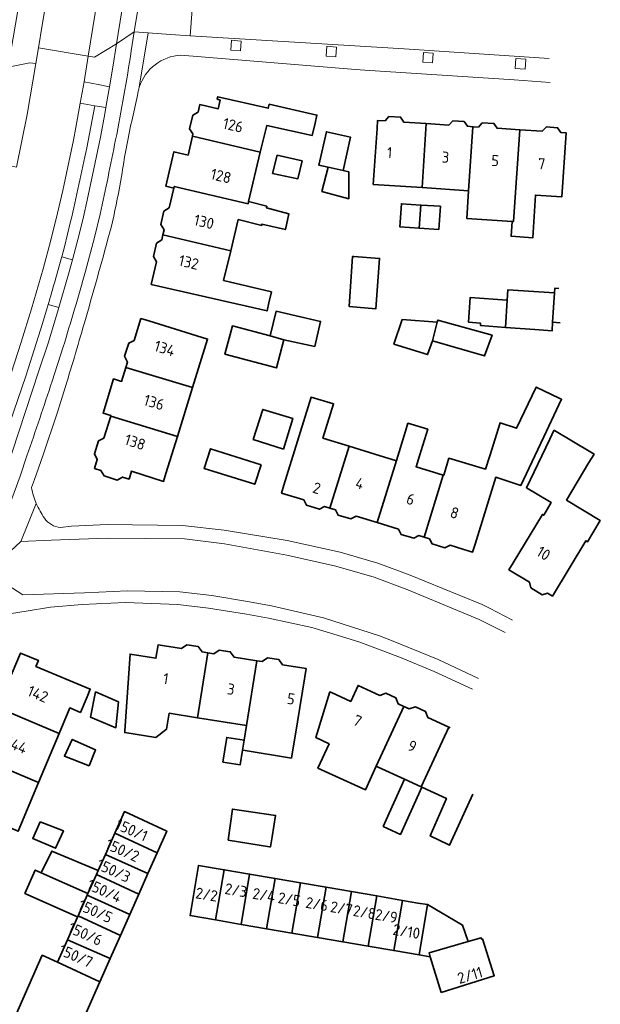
# Model space of a CAD drawing. Extents: x 152761 to 155748, y 459947 to 462743.
# Tile 261 of 262: x 155329 to 155400, y 461933 to 462053. Entities that reach past the tile are written whole.
import ezdxf
from ezdxf.enums import TextEntityAlignment as Align

# ---------------------------------------------------------------- set-up
doc = ezdxf.new("R2010")
doc.units = 0
doc.header["$LTSCALE"] = 0.75
for name, color, linetype, lineweight in [('B-RO-GR-GROENVOORZIENING-GV', 251, 'CONTINUOUS', 18), ('B-RO-OG-BEBOUWING-GV', 6, 'CONTINUOUS', 35), ('B-RO-OG-BEBOUWING-T18', 1, 'CONTINUOUS', 18), ('B-RO-OG-TERREIN_CULTUURSCHEIDING-GV', 251, 'CONTINUOUS', 18), ('B-RO-VH-VERHARDING_ASFALT-GV', 251, 'CONTINUOUS', 18), ('B-RO-VH-VERHARDING_BETONSTRAATSTEEN-GV', 251, 'CONTINUOUS', 18), ('B-RO-VH-VERHARDING_GRASBETONSTEEN-GV', 251, 'CONTINUOUS', 18), ('B-RO-VH-VERHARDING_STRAATBAKSTEEN-GV', 251, 'CONTINUOUS', 18), ('B-RO-VH-VERHARDING_TEGEL-GV', 251, 'CONTINUOUS', 18)]:
    doc.layers.add(name, color=color, linetype=linetype, lineweight=lineweight)
doc.styles.add('NLCS-ISO-M200-T18', font='NLCS-ISO.ttf', dxfattribs={"height": 0.36})

msp = doc.modelspace()

# ---------------------------------------------------------------- linework, layer by layer
at = {"layer": 'B-RO-GR-GROENVOORZIENING-GV', "flags": 128}
for points in [[(155355.876, 462050.592), (155354.678, 462050.675), (155354.595, 462049.477), (155355.793, 462049.395)], [(155367.512, 462049.86), (155366.315, 462049.943), (155366.232, 462048.746), (155367.429, 462048.663)], [(155379.324, 462049.119), (155378.127, 462049.201), (155378.044, 462048.004), (155379.241, 462047.921)], [(155390.615, 462048.36), (155389.418, 462048.443), (155389.335, 462047.245), (155390.532, 462047.163)]]:
    msp.add_lwpolyline(points, close=True, dxfattribs=at)
at = {"layer": 'B-RO-OG-BEBOUWING-GV', "flags": 128}
for points in [[(155364.895, 462040.582), (155365.117, 462041.557), (155359.299, 462042.884), (155359.187, 462042.39), (155353.007, 462043.797), (155352.928, 462043.491), (155353.304, 462043.393), (155353.06, 462042.315), (155350.816, 462042.826), (155350.605, 462041.922), (155349.956, 462041.535), (155349.576, 462039.879), (155349.99, 462039.275), (155349.917, 462038.964), (155358.212, 462037.016), (155358.99, 462040.281), (155364.535, 462039.074), (155364.55, 462039.071)], [(155377.948, 462032.705), (155378.468, 462040.518), (155375.718, 462040.701), (155375.335, 462041.302), (155373.905, 462041.394), (155373.444, 462040.852), (155372.522, 462040.913), (155372.456, 462039.915), (155372.002, 462033.095)], [(155377.948, 462032.705), (155383.642, 462032.332), (155384.161, 462040.139), (155383.496, 462040.183), (155383.081, 462040.773), (155381.727, 462040.863), (155381.217, 462040.335), (155378.468, 462040.518)], [(155388.935, 462028.588), (155389.127, 462028.575), (155389.871, 462039.759), (155387.112, 462039.943), (155386.72, 462040.546), (155385.295, 462040.625), (155384.827, 462040.095), (155384.161, 462040.139), (155383.642, 462032.332), (155383.417, 462028.955)], [(155366.478, 462035.189), (155368.326, 462034.778), (155369.229, 462038.844), (155366.28, 462039.522), (155365.359, 462035.437)], [(155388.935, 462028.588), (155388.814, 462026.768), (155391.462, 462026.578), (155391.791, 462031.798), (155395.037, 462031.585), (155395.555, 462039.381), (155394.898, 462039.425), (155394.509, 462040.017), (155393.126, 462040.103), (155392.629, 462039.576), (155389.871, 462039.759), (155389.127, 462028.575)], [(155358.212, 462037.016), (155349.917, 462038.964), (155349.385, 462036.679), (155347.669, 462037.083), (155346.683, 462032.869), (155347.659, 462032.64), (155347.71, 462032.856), (155356.718, 462030.74), (155356.778, 462030.993)], [(155363.334, 462035.991), (155360.257, 462036.658), (155359.705, 462034.444), (155362.791, 462033.784)], [(155368.326, 462034.778), (155366.478, 462035.189), (155365.735, 462032.234), (155369.004, 462031.358), (155369.019, 462034.625)], [(155359.008, 462030.462), (155356.778, 462030.993), (155356.718, 462030.74), (155347.71, 462032.856), (155347.659, 462032.64), (155347.096, 462030.242), (155346.442, 462029.839), (155346.069, 462028.199), (155346.465, 462027.556), (155346.321, 462026.945), (155354.602, 462025), (155355.52, 462028.808), (155358.394, 462028.096), (155358.408, 462028.255), (155361.275, 462027.588), (155361.692, 462029.506), (155358.952, 462030.247)], [(155377.619, 462027.767), (155377.807, 462030.583), (155375.426, 462030.741), (155375.239, 462027.925)], [(155377.807, 462030.583), (155377.619, 462027.767), (155380, 462027.609), (155380.188, 462030.424)], [(155359.253, 462018.639), (155359.561, 462019.987), (155353.733, 462021.39), (155354.602, 462025), (155346.321, 462026.945), (155346.178, 462026.334), (155345.536, 462025.928), (155345.158, 462024.291), (155345.549, 462023.656), (155344.901, 462020.897), (155359.03, 462017.664)], [(155369.61, 462024.305), (155369.476, 462024.314), (155369.059, 462018.189), (155372.308, 462017.913), (155372.774, 462024.061)], [(155388.354, 462018.957), (155388.13, 462015.66), (155391.722, 462015.382), (155393.82, 462015.22), (155393.89, 462016.285), (155394.125, 462019.871), (155388.441, 462020.242)], [(155388.13, 462015.66), (155388.354, 462018.957), (155383.831, 462019.302), (155383.614, 462016.302), (155385.101, 462016.167), (155385.074, 462015.897)], [(155344.588, 462016.444), (155343.632, 462016.739), (155342.807, 462014.06), (155342.14, 462013.73), (155341.631, 462012.124), (155341.992, 462011.415), (155341.792, 462010.765), (155349.939, 462008.325), (155351.765, 462014.233)], [(155361.088, 462014.129), (155364.85, 462013.336), (155365.569, 462016.383), (155360.143, 462017.628), (155359.424, 462014.628)], [(155379.812, 462016.293), (155375.541, 462016.618), (155374.523, 462013.622), (155378.622, 462012.347), (155379.217, 462014.023)], [(155361.088, 462014.129), (155359.424, 462014.628), (155354.797, 462015.828), (155353.885, 462012.394), (155360.203, 462010.72)], [(155379.217, 462014.023), (155385.568, 462012.184), (155386.507, 462014.688), (155379.866, 462016.536), (155379.812, 462016.293)], [(155349.939, 462008.325), (155341.792, 462010.765), (155341.27, 462009.073), (155340.303, 462009.371), (155339.013, 462005.202), (155339.975, 462004.904), (155339.953, 462004.833), (155348.096, 462002.359)], [(155380.55, 461997.642), (155378.213, 461990.068), (155378.849, 461989.872), (155379.171, 461989.233), (155380.751, 461988.755), (155381.371, 461989.094), (155383.721, 461988.369), (155384.127, 461988.244), (155384.421, 461989.199), (155386.941, 461997.365), (155390.025, 461996.367), (155391.739, 462000), (155392.833, 462002.318), (155394.987, 462006.882), (155394.763, 462006.992), (155394.694, 462007.026), (155391.898, 462008.381), (155389.489, 462003.353), (155387.484, 462004.018), (155386.215, 462000), (155385.7, 461998.371), (155381.242, 461999.691), (155380.609, 461997.623)], [(155366.716, 461993.615), (155369.046, 462001.166), (155365.862, 462002.142), (155367.161, 462006.335), (155364.411, 462007.142), (155361.096, 461996.396), (155360.801, 461995.44), (155363.522, 461994.601), (155363.849, 461993.951), (155365.429, 461993.473), (155366.06, 461993.818)], [(155339.953, 462004.833), (155339.125, 462002.155), (155338.463, 462001.809), (155337.957, 462000.212), (155338.311, 461999.521), (155337.981, 461998.454), (155338.761, 461998.21), (155339.131, 461997.529), (155340.727, 461997.03), (155341.398, 461997.386), (155342.183, 461997.141), (155342.472, 461998.097), (155346.393, 461996.865), (155346.693, 461997.819), (155348.096, 462002.359)], [(155361.028, 462000.807), (155362.167, 462004.546), (155358.515, 462005.645), (155357.352, 462001.997)], [(155378.213, 461990.068), (155380.55, 461997.642), (155377.23, 461998.659), (155377.641, 462000), (155378.649, 462003.229), (155376.228, 462003.955), (155375.934, 462003.004), (155374.821, 461999.396), (155372.488, 461991.835), (155375.069, 461991.038), (155375.386, 461990.408), (155376.967, 461989.93), (155377.578, 461990.264)], [(155398.329, 461999.16), (155398.948, 462000.194), (155398.545, 462000.433), (155394.118, 462003.057), (155394.057, 462003.093), (155393.549, 462002.031), (155392.578, 462000), (155390.712, 461996.099), (155393.525, 461994.412), (155393.727, 461994.291), (155392.817, 461992.739), (155392.652, 461992.838), (155389.082, 461986.941), (155388.564, 461986.085), (155391.057, 461984.577), (155391.218, 461983.899), (155392.63, 461983.047), (155393.275, 461983.234), (155393.872, 461982.872), (155397.964, 461989.63), (155398.156, 461989.513), (155399.716, 461992.09), (155395.591, 461994.587)], [(155374.821, 461999.396), (155374.72, 461999.427), (155372.849, 462000), (155369.046, 462001.166), (155366.716, 461993.615), (155367.372, 461993.413), (155367.699, 461992.765), (155369.279, 461992.287), (155369.907, 461992.631), (155372.488, 461991.835)], [(155358.301, 461998.894), (155352.131, 462000.84), (155351.343, 461998.432), (155357.54, 461996.524)], [(155333.651, 461966.124), (155334.95, 461969.226), (155336.25, 461968.681), (155337.054, 461970.599), (155337.441, 461971.521), (155330.817, 461974.297), (155331.119, 461975.018), (155328.926, 461975.931), (155327.355, 461972.188), (155326.649, 461972.484), (155325.584, 461969.94), (155326.287, 461969.645), (155326.134, 461969.279)], [(155347.082, 461968.598), (155350.545, 461968.043), (155351.812, 461975.946), (155351.092, 461976.062), (155350.625, 461976.717), (155349.25, 461976.936), (155348.596, 461976.462), (155345.732, 461976.921), (155345.471, 461975.296), (155342.308, 461975.802), (155341.67, 461966.42), (155341.658, 461966.232), (155345.465, 461965.63), (155346.761, 461966.624)], [(155350.545, 461968.043), (155356.506, 461967.087), (155357.773, 461974.99), (155355.012, 461975.433), (155354.544, 461976.077), (155353.173, 461976.291), (155352.532, 461975.831), (155351.812, 461975.946)], [(155362.035, 461963.091), (155362.749, 461967.544), (155363.63, 461973.038), (155363.789, 461974.026), (155360.935, 461974.483), (155360.462, 461975.136), (155359.09, 461975.349), (155358.441, 461974.883), (155357.773, 461974.99), (155356.506, 461967.087), (155356.517, 461967.085), (155356.231, 461965.303), (155356.033, 461964.067), (155356.124, 461964.059)], [(155340.908, 461969.966), (155338.109, 461971.183), (155337.485, 461968.085), (155340.584, 461966.822)], [(155366.908, 461971.095), (155366.714, 461971.184), (155364.991, 461965.622), (155366.613, 461964.838), (155365.234, 461961.892), (155371.033, 461959.23), (155372.361, 461962.117), (155375.718, 461969.415), (155375.036, 461969.729), (155374.763, 461970.455), (155373.527, 461971.03), (155372.798, 461970.758), (155370.145, 461971.979), (155369.246, 461970.023)], [(155323.621, 461963.293), (155331.144, 461960.135), (155333.651, 461966.124), (155326.134, 461969.279), (155324.923, 461966.394), (155324.205, 461966.696), (155323.135, 461964.152), (155323.855, 461963.85)], [(155377.857, 461959.607), (155381.207, 461966.891), (155378.644, 461968.069), (155378.369, 461968.799), (155377.134, 461969.375), (155376.4, 461969.101), (155375.718, 461969.415), (155372.361, 461962.117), (155372.588, 461962.013), (155375.818, 461960.538)], [(155337.309, 461962.175), (155338.095, 461964.118), (155335.248, 461965.399), (155334.302, 461963.356)], [(155353.621, 461962.625), (155355.747, 461962.284), (155356.033, 461964.067), (155356.231, 461965.303), (155354.105, 461965.643)], [(155331.144, 461960.135), (155323.621, 461963.293), (155323.387, 461962.735), (155322.667, 461963.037), (155321.6, 461960.494), (155322.32, 461960.192), (155321.125, 461957.346), (155322.047, 461956.959), (155328.652, 461954.187), (155328.657, 461954.198)], [(155373.187, 461954.778), (155375.317, 461953.806), (155377.947, 461959.565), (155377.857, 461959.607), (155375.818, 461960.538)], [(155340.446, 461953.948), (155345.62, 461951.573), (155346.791, 461954.212), (155341.619, 461956.589)], [(155359.336, 461952.292), (155359.447, 461952.274), (155359.646, 461953.503), (155360.069, 461956.112), (155354.799, 461956.897), (155354.298, 461953.113)], [(155331.356, 461955.328), (155330.423, 461953.314), (155333.22, 461952.111), (155334.167, 461954.246)], [(155344.498, 461949.045), (155345.62, 461951.573), (155340.446, 461953.948), (155339.294, 461951.355)], [(155338.201, 461948.895), (155338.432, 461949.415), (155332.761, 461951.76), (155331.473, 461949.104), (155337.169, 461946.574)], [(155344.498, 461949.045), (155339.294, 461951.355), (155338.432, 461949.415), (155338.201, 461948.895), (155343.377, 461946.518)], [(155335.958, 461943.85), (155337.092, 461946.4), (155337.169, 461946.574), (155331.473, 461949.104), (155330.741, 461949.441), (155329.469, 461946.609), (155335.59, 461943.859), (155335.9, 461943.72)], [(155352.748, 461943.364), (155353.798, 461949.491), (155350.671, 461950.027), (155349.64, 461943.896)], [(155353.798, 461949.491), (155352.748, 461943.364), (155355.856, 461942.831), (155356.905, 461948.958)], [(155343.377, 461946.518), (155338.201, 461948.895), (155337.169, 461946.574), (155337.092, 461946.4), (155342.269, 461944.022)], [(155358.964, 461942.299), (155360.013, 461948.425), (155356.905, 461948.958), (155355.856, 461942.831)], [(155363.121, 461947.892), (155360.013, 461948.425), (155358.964, 461942.299), (155362.072, 461941.767)], [(155365.18, 461941.234), (155366.229, 461947.358), (155363.121, 461947.892), (155362.072, 461941.767)], [(155369.337, 461946.825), (155366.229, 461947.358), (155365.18, 461941.234), (155368.288, 461940.702)], [(155335.958, 461943.85), (155341.138, 461941.473), (155342.269, 461944.022), (155337.092, 461946.4)], [(155369.337, 461946.825), (155368.288, 461940.702), (155371.396, 461940.169), (155372.445, 461946.292)], [(155372.445, 461946.292), (155371.396, 461940.169), (155374.505, 461939.637), (155375.553, 461945.759)], [(155378.627, 461945.232), (155377.452, 461945.433), (155375.553, 461945.759), (155374.505, 461939.637), (155377.611, 461939.105)], [(155378.959, 461938.874), (155378.818, 461939.341), (155383.587, 461940.726), (155382.878, 461942.737), (155378.627, 461945.232), (155377.611, 461939.105)], [(155334.672, 461940.956), (155339.883, 461938.644), (155341.138, 461941.473), (155335.958, 461943.85), (155335.9, 461943.72)], [(155334.672, 461940.956), (155333.454, 461938.216), (155338.627, 461935.814), (155339.883, 461938.644)], [(155380.275, 461934.531), (155386.773, 461936.559), (155385.319, 461941.042), (155385.222, 461941.015), (155385.173, 461941.186), (155383.587, 461940.726), (155378.818, 461939.341), (155378.959, 461938.874)], [(155333.454, 461938.216), (155331.581, 461939.061), (155327.594, 461930.019), (155334.657, 461926.867), (155338.627, 461935.814)]]:
    msp.add_lwpolyline(points, close=True, dxfattribs=at)
for points in [[(155394.634, 462020.381), (155394.161, 462020.42), (155394.125, 462019.871), (155393.89, 462016.285), (155394.805, 462016.205)], [(155381.385, 461966.809), (155381.207, 461966.891), (155377.857, 461959.607), (155377.947, 461959.565), (155380.934, 461958.201), (155378.954, 461953.614), (155381.147, 461952.553), (155381.296, 461952.481), (155384.165, 461958.717)]]:
    msp.add_lwpolyline(points, dxfattribs=at)
at = {"layer": 'B-RO-OG-TERREIN_CULTUURSCHEIDING-GV', "flags": 128}
for points in [[(155328.951, 462056.248), (155327.43, 462047.396), (155330.062, 462047.921), (155330.821, 462047.833), (155331.133, 462049.75), (155331.588, 462052.539), (155332.007, 462054.925), (155332.145, 462056.045)], [(155334.299, 462025.499), (155333.963, 462024.272), (155335.275, 462023.909), (155335.478, 462024.657), (155336.128, 462027.16), (155336.615, 462029.159), (155337.078, 462031.164), (155337.907, 462035.002), (155338.689, 462038.85), (155339.225, 462041.695), (155339.363, 462042.464), (155337.997, 462042.703), (155337.02, 462037.57)], [(155335.056, 462028.575), (155334.299, 462025.499)]]:
    msp.add_lwpolyline(points, dxfattribs=at)
for points in [[(155338.4, 462045.27), (155339.812, 462044.999), (155340.211, 462047.4), (155340.66, 462050.26), (155337.96, 462048.63), (155337.21, 462048.76), (155336.688, 462045.599)], [(155333.627, 462018.081), (155332.31, 462018.43), (155331.623, 462016.126), (155329.587, 462009.713), (155326.66, 462001.17), (155326.49, 462000.71), (155324.86, 462000), (155324.282, 461999.749), (155324.262, 461999.74), (155323.485, 461997.468), (155322.724, 461995.483), (155325.762, 461994.332), (155327.107, 461997.963), (155331.186, 462010.34), (155332.31, 462013.71), (155333.583, 462017.928)]]:
    msp.add_lwpolyline(points, close=True, dxfattribs=at)
at = {"layer": 'B-RO-OG-TERREIN_CULTUURSCHEIDING-GV'}
msp.add_lwpolyline([(155337.02, 462037.57, -0.0046653), (155335.056, 462028.575)], format="xyb", dxfattribs=at)
at = {"layer": 'B-RO-VH-VERHARDING_ASFALT-GV', "flags": 128}
for points in [[(155333.52, 462065.13), (155333.46, 462064.734), (155333.026, 462061.867), (155332.645, 462059.345), (155332.145, 462056.045), (155332.007, 462054.925), (155331.588, 462052.539), (155331.133, 462049.75), (155337.21, 462048.76), (155339.142, 462060.774), (155339.11, 462060.77), (155339.548, 462063.826), (155339.6, 462064.19), (155340.178, 462068.949), (155333.965, 462069.602)], [(155342.83, 462051.719), (155343.865, 462058.18), (155341.952, 462058.328), (155340.66, 462050.26)]]:
    msp.add_lwpolyline(points, close=True, dxfattribs=at)
for points in [[(155342.46, 462049.39), (155342.83, 462051.719), (155340.66, 462050.26), (155340.211, 462047.4), (155339.812, 462044.999), (155339.737, 462044.545), (155339.363, 462042.464), (155339.225, 462041.695), (155338.689, 462038.85), (155337.907, 462035.002), (155337.078, 462031.164), (155336.615, 462029.159), (155336.128, 462027.16), (155335.478, 462024.657), (155335.275, 462023.909), (155334.8, 462022.162), (155333.627, 462018.081), (155333.583, 462017.928), (155332.31, 462013.71), (155331.186, 462010.34), (155327.107, 461997.963)], [(155327.395, 462008.811), (155329.021, 462013.851), (155330.261, 462017.914), (155331.697, 462022.802), (155332.648, 462026.3), (155333.466, 462029.598), (155334.093, 462032.354), (155334.844, 462035.807), (155335.404, 462038.514), (155335.697, 462040.029), (155336.235, 462043.011), (155336.688, 462045.599), (155337.21, 462048.76), (155331.133, 462049.75), (155330.821, 462047.833), (155329.731, 462041.626), (155328.434, 462035.202)], [(155336.872, 462022.52), (155337.96, 462026.61), (155338.641, 462029.48)], [(155332.8, 462009.076), (155334.15, 462013.29)], [(155326.968, 461992.31), (155328.888, 461997.505), (155329.718, 462000)]]:
    msp.add_lwpolyline(points, dxfattribs=at)
at = {"layer": 'B-RO-VH-VERHARDING_ASFALT-GV'}
for points in [[(155341.551, 462043.946, 0.0060763), (155342.46, 462049.39)], [(155340.539, 462038.52, 0.0081022), (155341.551, 462043.946)], [(155338.641, 462029.48, 0.0059882), (155340.539, 462038.52)], [(155334.15, 462013.29, 0.0065095), (155336.872, 462022.52)], [(155329.718, 462000, 0.0041565), (155332.8, 462009.076)]]:
    msp.add_lwpolyline(points, format="xyb", dxfattribs=at)
at = {"layer": 'B-RO-VH-VERHARDING_BETONSTRAATSTEEN-GV', "flags": 128}
msp.add_lwpolyline([(155336.235, 462043.011), (155337.997, 462042.703), (155339.363, 462042.464), (155339.737, 462044.545), (155339.812, 462044.999), (155338.4, 462045.27), (155336.688, 462045.599)], close=True, dxfattribs=at)
for points in [[(155337.02, 462037.57), (155337.997, 462042.703), (155336.235, 462043.011), (155335.697, 462040.029), (155335.404, 462038.514), (155334.844, 462035.807), (155334.093, 462032.354), (155333.466, 462029.598), (155332.648, 462026.3), (155331.697, 462022.802), (155330.261, 462017.914), (155329.021, 462013.851), (155327.395, 462008.811), (155324.368, 461999.998), (155324.282, 461999.749), (155324.86, 462000), (155326.49, 462000.71), (155326.66, 462001.17), (155329.587, 462009.713), (155331.623, 462016.126), (155332.31, 462018.43)], [(155333.963, 462024.272), (155334.299, 462025.499), (155335.056, 462028.575)]]:
    msp.add_lwpolyline(points, dxfattribs=at)
at = {"layer": 'B-RO-VH-VERHARDING_BETONSTRAATSTEEN-GV'}
for points in [[(155335.056, 462028.575, 0.0046653), (155337.02, 462037.57)], [(155332.31, 462018.43, 0.0035973), (155333.963, 462024.272)]]:
    msp.add_lwpolyline(points, format="xyb", dxfattribs=at)
at = {"layer": 'B-RO-VH-VERHARDING_GRASBETONSTEEN-GV'}
msp.add_lwpolyline([(155333.963, 462024.272, -0.0035973), (155332.31, 462018.43)], format="xyb", dxfattribs=at)
at = {"layer": 'B-RO-VH-VERHARDING_GRASBETONSTEEN-GV', "flags": 128}
for points in [[(155332.31, 462018.43), (155333.627, 462018.081), (155334.8, 462022.162), (155335.275, 462023.909)], [(155335.275, 462023.909), (155333.963, 462024.272)]]:
    msp.add_lwpolyline(points, dxfattribs=at)
at = {"layer": 'B-RO-VH-VERHARDING_STRAATBAKSTEEN-GV', "flags": 128}
for points in [[(155341.952, 462058.328), (155339.885, 462060.575), (155339.85, 462060.69), (155339.241, 462060.786), (155339.142, 462060.774), (155337.21, 462048.76), (155337.96, 462048.63), (155340.66, 462050.26)], [(155349.64, 462051.216), (155350.133, 462057.68), (155347.74, 462057.856), (155346.075, 462057.995), (155343.865, 462058.18), (155342.83, 462051.719), (155344.51, 462051.589), (155347.253, 462051.373)]]:
    msp.add_lwpolyline(points, close=True, dxfattribs=at)
for points in [[(155393.237, 462054.665), (155370.072, 462056.215), (155350.133, 462057.68), (155349.64, 462051.216), (155375.754, 462049.618), (155393.491, 462048.443)], [(155388.088, 461978.418), (155384.912, 461980.032), (155376.216, 461983.64), (155372.11, 461985.201), (155367.442, 461986.543), (155361.44, 461987.879), (155353.855, 461989.263), (155348.969, 461989.872), (155339.513, 461989.928), (155332.68, 461989.698), (155328.96, 461989.547), (155327.114, 461987.79)], [(155327.269, 461984.284), (155329.217, 461983.048), (155336.758, 461983.289), (155342.013, 461983.497), (155348.379, 461983.411), (155352.28, 461982.936), (155356.638, 461982.205), (155359.588, 461981.705), (155365.943, 461980.223), (155372.768, 461978.037), (155374.215, 461977.477), (155379.926, 461975.121), (155384.851, 461972.811)]]:
    msp.add_lwpolyline(points, dxfattribs=at)
at = {"layer": 'B-RO-VH-VERHARDING_TEGEL-GV', "flags": 128}
for points in [[(155343.439, 462044.968), (155344.51, 462051.589), (155342.83, 462051.719), (155342.46, 462049.39)], [(155393.491, 462048.443), (155375.754, 462049.618), (155349.64, 462051.216), (155347.253, 462051.373), (155344.51, 462051.589), (155343.439, 462044.968)], [(155348.49, 462048.87), (155369.837, 462047.112), (155370.979, 462047.034), (155389.184, 462045.856), (155393.61, 462045.531)], [(155342.51, 462040.82), (155343.207, 462043.943)], [(155338.641, 462029.48), (155337.96, 462026.61), (155336.872, 462022.52)], [(155336.86, 462016.61), (155337.099, 462017.479)], [(155334.15, 462013.29), (155332.8, 462009.076)], [(155330.286, 461996.111), (155330.624, 461997.086), (155331.671, 462000), (155333.45, 462005.32), (155334.432, 462008.454)], [(155329.718, 462000), (155328.888, 461997.505), (155326.968, 461992.31), (155325.237, 461987.726), (155326.357, 461987.794), (155327.114, 461987.79)], [(155327.114, 461987.79), (155328.96, 461989.547), (155330.866, 461994.161)], [(155330.866, 461994.161), (155328.96, 461989.547), (155332.68, 461989.698), (155339.513, 461989.928), (155348.969, 461989.872), (155353.855, 461989.263), (155361.44, 461987.879), (155367.442, 461986.543), (155372.11, 461985.201), (155376.216, 461983.64), (155384.912, 461980.032), (155388.088, 461978.418)], [(155388.976, 461979.956), (155386.197, 461981.386), (155385.287, 461981.854), (155382.473, 461982.995), (155376.505, 461985.415), (155372.574, 461986.883), (155367.963, 461988.224), (155361.497, 461989.675), (155353.815, 461990.935), (155348.729, 461991.491), (155339.542, 461991.594), (155335.18, 461991.42), (155333.811, 461991.25)], [(155384.851, 461972.811), (155379.926, 461975.121), (155374.215, 461977.477), (155372.768, 461978.037), (155365.943, 461980.223), (155359.588, 461981.705), (155356.638, 461982.205), (155352.28, 461982.936), (155348.379, 461983.411), (155342.013, 461983.497), (155336.758, 461983.289), (155329.217, 461983.048), (155327.269, 461984.284)], [(155325.742, 461980.424), (155329.614, 461981.048), (155332.597, 461981.522), (155336.466, 461981.868), (155341.7, 461982.083), (155342.801, 461982.068), (155348.135, 461981.852), (155351.892, 461981.395), (155356.507, 461980.654), (155359.212, 461980.196), (155364.481, 461979.049), (155367.597, 461978.097), (155370.354, 461977.255), (155375.337, 461975.396), (155379.42, 461973.693), (155384.096, 461971.504)]]:
    msp.add_lwpolyline(points, dxfattribs=at)
for points in [[(155355.876, 462050.592), (155355.793, 462049.395), (155354.595, 462049.477), (155354.678, 462050.675)], [(155367.512, 462049.86), (155367.429, 462048.663), (155366.232, 462048.746), (155366.315, 462049.943)], [(155379.324, 462049.119), (155379.241, 462047.921), (155378.044, 462048.004), (155378.127, 462049.201)], [(155328.434, 462035.202), (155329.731, 462041.626), (155330.821, 462047.833), (155330.062, 462047.921), (155327.43, 462047.396), (155326.62, 462042.724), (155325.692, 462037.89), (155327.712, 462035.376)], [(155390.615, 462048.36), (155390.532, 462047.163), (155389.335, 462047.245), (155389.418, 462048.443)]]:
    msp.add_lwpolyline(points, close=True, dxfattribs=at)
at = {"layer": 'B-RO-VH-VERHARDING_TEGEL-GV'}
for points in [[(155342.46, 462049.39, -0.0060763), (155341.551, 462043.946)], [(155343.439, 462044.968, -0.3083976), (155348.49, 462048.87)], [(155343.207, 462043.943, -0.0468578), (155343.439, 462044.968)], [(155341.551, 462043.946, -0.0081022), (155340.539, 462038.52)], [(155341.259, 462034.071, -0.0137735), (155342.51, 462040.82)], [(155340.539, 462038.52, -0.0059882), (155338.641, 462029.48)], [(155340.169, 462028.53, 0.0119118), (155341.259, 462034.071)], [(155337.099, 462017.479, 0.0063239), (155340.169, 462028.53)], [(155336.872, 462022.52, -0.0065095), (155334.15, 462013.29)], [(155334.432, 462008.454, 0.0031966), (155336.86, 462016.61)], [(155332.8, 462009.076, -0.0041565), (155329.718, 462000)], [(155330.866, 461994.161, -0.0563097), (155330.286, 461996.111)], [(155331.868, 461992.39, -0.0565674), (155330.866, 461994.161)], [(155333.811, 461991.25, -0.2338005), (155331.868, 461992.39)]]:
    msp.add_lwpolyline(points, format="xyb", dxfattribs=at)

# ---------------------------------------------------------------- texts
at = {"layer": 'B-RO-OG-BEBOUWING-T18', "style": 'NLCS-ISO-M200-T18'}
for s, rotation, p in [('126', 346.6, (155354.887, 462040.32)), ('1', 356.3, (155373.992, 462036.976)), ('3', 356, (155380.819, 462036.424)), ('5', 356, (155386.882, 462036.004)), ('7', 356, (155392.542, 462035.612)), ('128', 346.6, (155353.412, 462034.125)), ('130', 346.5, (155351.341, 462028.541)), ('132', 346.7, (155349.476, 462023.596)), ('134', 342.9, (155346.544, 462013.099)), ('136', 343.1, (155345.243, 462006.511)), ('138', 342.2, (155342.928, 462001.663)), ('4', 342.7, (155370.358, 461996.621)), ('2', 343.6, (155365.099, 461996.048)), ('6', 342.7, (155376.563, 461994.694)), ('8', 342.7, (155381.923, 461993.029)), ('10', 328.8, (155392.787, 461988.09)), ('1', 350.8, (155346.677, 461972.807)), ('3', 350.8, (155354.626, 461971.523)), ('142', 337.3, (155331.066, 461970.93)), ('5', 350.8, (155361.962, 461970.337)), ('7', 335.2, (155370.07, 461967.661)), ('144', 337.3, (155328.455, 461964.692)), ('9', 335.2, (155376.759, 461964.57)), ('150/1', 336, (155342.515, 461954.322)), ('150/2', 336, (155341.376, 461951.871)), ('150/3', 335.3, (155340.29, 461949.384)), ('150/4', 336, (155339.176, 461946.914)), ('2/2', 350.5, (155351.66, 461946.47)), ('2/3', 350.3, (155355.238, 461946.995)), ('2/4', 350.3, (155358.661, 461946.409)), ('150/5', 336, (155338.072, 461944.425)), ('2/5', 350.3, (155361.744, 461945.881)), ('2/6', 350.3, (155365.121, 461945.302)), ('2/7', 350.3, (155368.123, 461944.788)), ('2/8', 350.3, (155370.934, 461944.307)), ('2/9', 350.3, (155373.598, 461943.85)), ('150/6', 336, (155336.844, 461941.658)), ('2/10', 350.6, (155376.05, 461941.96)), ('150/7', 336, (155335.681, 461938.969)), ('2/11', 16.2, (155383.81, 461936.625))]:
    msp.add_text(s, height=1.35, rotation=rotation, dxfattribs=at).set_placement(p, align=Align.MIDDLE)

doc.saveas('drawing.dxf')
